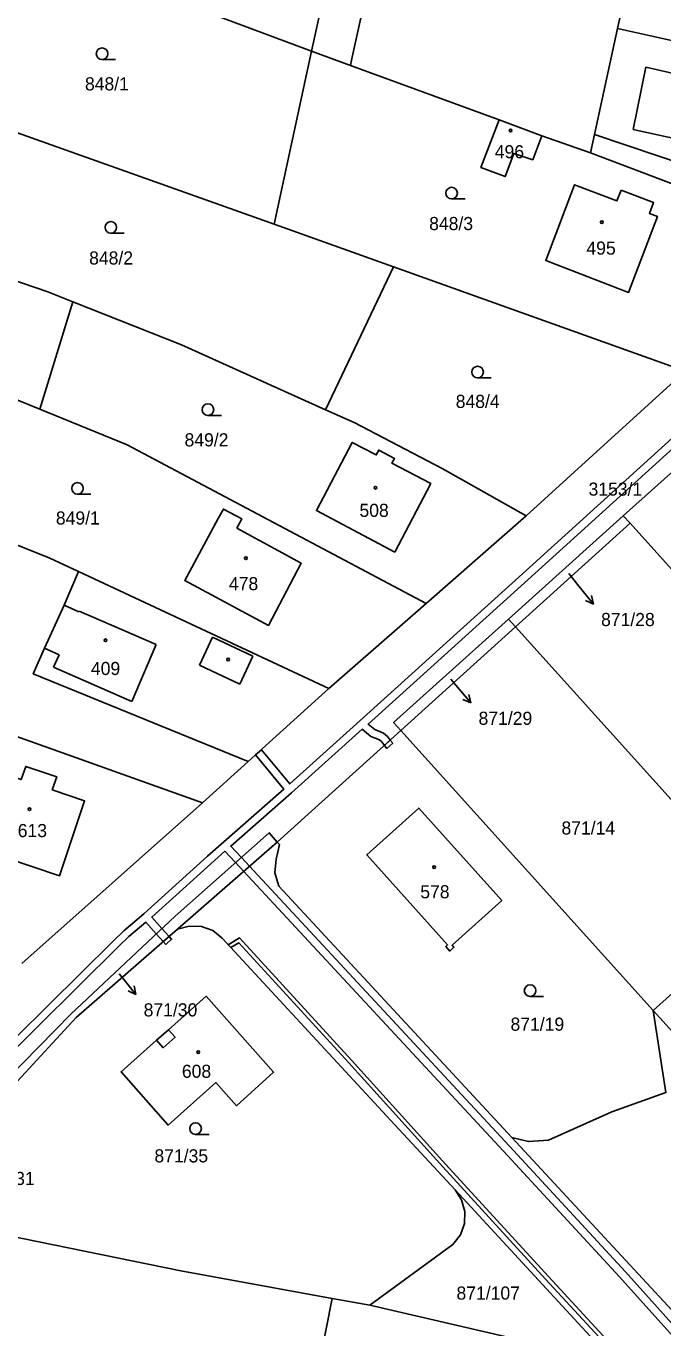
# Model space of a CAD drawing. Extents: x -776734 to -748832, y -1118122 to -976986.
# Drawn here: x -752725 to -752642.5, y -1114822 to -1114653.4 of the extents above; entities that cross this region are included whole.
import ezdxf

# ---------------------------------------------------------------- set-up
doc = ezdxf.new("R2010")
doc.units = 0
for name, color, linetype in [('KM_Hranice parcel', 7, 'Continuous'), ('KM_Parcelní čísla', 7, 'Continuous'), ('KM_Pop  PČ popisy', 7, 'Continuous'), ('KM_Vnitřní kresba', 7, 'Continuous'), ('KM_Věcná břemena k části', 7, 'Continuous'), ('KM_Značky budov', 7, 'Continuous'), ('KM_Značky kultur', 7, 'Continuous')]:
    doc.layers.add(name, color=color, linetype=linetype)

msp = doc.modelspace()

# ---------------------------------------------------------------- linework, layer by layer
at = {"layer": 'KM_Hranice parcel'}
for p, q in [((-752681.06, -1114625.33), (-752687.97, -1114656.7)), ((-752644.95, -1114638.03), (-752648.32, -1114653.77)), ((-752687.97, -1114656.7), (-752708.69, -1114648.95)), ((-752648.32, -1114653.77), (-752651.31, -1114667.46)), ((-752648.32, -1114653.77), (-752618.6, -1114660.31)), ((-752692.81, -1114679.08), (-752687.97, -1114656.7)), ((-752682.94, -1114658.53), (-752687.97, -1114656.7)), ((-752663.69, -1114665.56), (-752682.94, -1114658.53)), ((-752737.05, -1114663.35), (-752692.81, -1114679.08)), ((-752658.16, -1114667.66), (-752663.69, -1114665.56)), ((-752651.31, -1114667.46), (-752651.84, -1114669.84)), ((-752651.84, -1114669.84), (-752658.16, -1114667.66)), ((-752620.4, -1114681.76), (-752651.84, -1114669.84)), ((-752677.34, -1114684.61), (-752692.81, -1114679.08)), ((-752686.17, -1114703.12), (-752677.34, -1114684.61)), ((-752677.34, -1114684.61), (-752639.58, -1114698.11)), ((-752718.91, -1114689.13), (-752723.18, -1114703.07)), ((-752660.19, -1114716.87), (-752639.58, -1114698.11)), ((-752632.74, -1114703.53), (-752647.59, -1114716.87)), ((-752673.11, -1114728.2), (-752660.19, -1114716.87)), ((-752647.59, -1114716.87), (-752662.46, -1114730.24)), ((-752646.72, -1114717.83), (-752661.55, -1114731.24)), ((-752647.59, -1114716.87), (-752646.72, -1114717.83)), ((-752646.72, -1114717.83), (-752614, -1114754.13)), ((-752685.72, -1114739.24), (-752718.18, -1114724.07)), ((-752685.72, -1114739.24), (-752673.11, -1114728.2)), ((-752661.55, -1114731.24), (-752676.39, -1114744.66)), ((-752662.46, -1114730.24), (-752661.55, -1114731.24)), ((-752661.55, -1114731.24), (-752628.87, -1114767.51)), ((-752696.17, -1114748.68), (-752685.72, -1114739.24)), ((-752738.55, -1114741.07), (-752702.1, -1114754.03)), ((-752676.39, -1114744.66), (-752692.42, -1114759.11)), ((-752676.39, -1114744.66), (-752643.72, -1114780.91)), ((-752702.1, -1114754.03), (-752696.17, -1114748.68)), ((-752725.52, -1114774.82), (-752702.1, -1114754.03)), ((-752705.34, -1114770.37), (-752692.42, -1114759.11)), ((-752643.72, -1114780.91), (-752628.87, -1114767.51)), ((-752615.6, -1114812.11), (-752643.72, -1114780.91)), ((-752669.39, -1114804.15), (-752648.8, -1114826.39)), ((-752685.29, -1114818.2), (-752692.66, -1114855.09)), ((-752680.43, -1114819.09), (-752685.29, -1114818.2)), ((-752680.43, -1114819.09), (-752648.8, -1114826.39))]:
    msp.add_line(p, q, dxfattribs=at)
for points in [[(-752659.95, -1114552.96), (-752670.05, -1114600.09), (-752682.8, -1114657.85), (-752682.94, -1114658.53)], [(-752651.31, -1114667.46), (-752634.92, -1114673.02), (-752633.35, -1114666.72), (-752620.41, -1114669.11), (-752619.76, -1114666.13), (-752618.79, -1114661.69), (-752618.6, -1114660.31)], [(-752663.69, -1114665.56), (-752666.04, -1114671.75), (-752662.9, -1114672.94), (-752661.76, -1114669.94), (-752659.33, -1114670.75), (-752658.16, -1114667.66)], [(-752647.88, -1114674.69), (-752648.41, -1114676.09), (-752653.92, -1114673.98), (-752657.64, -1114683.78), (-752646.9, -1114687.92), (-752643.18, -1114678.09), (-752644.21, -1114677.7), (-752643.67, -1114676.29), (-752647.88, -1114674.69)], [(-752743.13, -1114680.69), (-752722.16, -1114687.84), (-752718.91, -1114689.13)], [(-752718.91, -1114689.13), (-752704.84, -1114694.71), (-752686.17, -1114703.12)], [(-752723.18, -1114703.07), (-752732.45, -1114699.31), (-752738.98, -1114697.27)], [(-752673.11, -1114728.2), (-752711.88, -1114707.65), (-752723.18, -1114703.07)], [(-752686.17, -1114703.12), (-752682.45, -1114704.79), (-752671.04, -1114710.75), (-752660.19, -1114716.87)], [(-752677.17, -1114721.55), (-752672.53, -1114712.68), (-752677.58, -1114710.03), (-752677.25, -1114709.42), (-752679.27, -1114708.35), (-752679.6, -1114708.98), (-752682.71, -1114707.35), (-752687.34, -1114716.19), (-752677.17, -1114721.55)], [(-752697.67, -1114718.48), (-752697.02, -1114717.27), (-752699.4, -1114715.98), (-752700.06, -1114717.19), (-752704.41, -1114725.25), (-752693.57, -1114731.06), (-752689.31, -1114723.01), (-752697.67, -1114718.48)], [(-752729.9, -1114719.17), (-752724.55, -1114721.26), (-752721.87, -1114722.34), (-752718.18, -1114724.07)], [(-752718.18, -1114724.07), (-752720.04, -1114728.44), (-752722.57, -1114734.01), (-752724.04, -1114737.32), (-752696.17, -1114748.68)], [(-752662.46, -1114730.24), (-752677.34, -1114743.61), (-752676.39, -1114744.66)], [(-752721.56, -1114752.36), (-752717.37, -1114753.78), (-752720.65, -1114763.47), (-752730.91, -1114760.01), (-752727.65, -1114750.3), (-752725.58, -1114751.01), (-752725, -1114749.32), (-752720.98, -1114750.68), (-752721.56, -1114752.36)], [(-752663.33, -1114766.69), (-752674.09, -1114754.7), (-752680.83, -1114760.77), (-752670.35, -1114772.43), (-752670.59, -1114772.65), (-752670.08, -1114773.22), (-752669.53, -1114772.73), (-752669.77, -1114772.47), (-752663.33, -1114766.69)], [(-752692.42, -1114759.11), (-752693.46, -1114757.91), (-752705.66, -1114768.7), (-752719.16, -1114781.38), (-752727.45, -1114789.87)], [(-752692.42, -1114759.11), (-752692.13, -1114759.44), (-752692.55, -1114761.32), (-752692.73, -1114763.09), (-752692.2, -1114764.8), (-752662.04, -1114797.37)], [(-752726.11, -1114790.11), (-752718.46, -1114781.81), (-752705.34, -1114770.37)], [(-752669.39, -1114804.15), (-752677.18, -1114795.74), (-752699.55, -1114771.57), (-752700.77, -1114770.58), (-752702.23, -1114770.03), (-752703.81, -1114769.99), (-752705.34, -1114770.37)], [(-752708.05, -1114784.77), (-752706.51, -1114783.41), (-752701.65, -1114779.08), (-752692.89, -1114788.92), (-752697.68, -1114793.25), (-752700.39, -1114790.25), (-752706.56, -1114795.76), (-752712.65, -1114788.86), (-752708.05, -1114784.77)], [(-752662.04, -1114797.37), (-752659.89, -1114797.89), (-752657.27, -1114797.71), (-752649.07, -1114794.05), (-752642.07, -1114791.56), (-752643.72, -1114780.91)], [(-752662.04, -1114797.37), (-752637.48, -1114823.89), (-752636.02, -1114824.96), (-752634.27, -1114825.63), (-752632.39, -1114825.72), (-752630.58, -1114825.24), (-752629.01, -1114824.21), (-752615.6, -1114812.11)], [(-752669.39, -1114804.15), (-752668.53, -1114805.45), (-752668.11, -1114806.95), (-752668.15, -1114808.52), (-752668.69, -1114809.99), (-752669.66, -1114811.24), (-752680.43, -1114819.09)], [(-752685.29, -1114818.2), (-752704.89, -1114814.64), (-752737.94, -1114807.89), (-752741.43, -1114806.72)]]:
    msp.add_lwpolyline(points, dxfattribs=at)
at = {"layer": 'KM_Pop  PČ popisy'}
for p, q in [((-752654.64, -1114724.32), (-752653.34, -1114725.95)), ((-752653.34, -1114725.95), (-752651.451, -1114728.282)), ((-752651.451, -1114728.282), (-752652.471, -1114727.819)), ((-752651.451, -1114728.282), (-752651.693, -1114727.189)), ((-752669.92, -1114738), (-752669.27, -1114738.78)), ((-752669.27, -1114738.78), (-752667.341, -1114741.079)), ((-752667.341, -1114741.079), (-752667.601, -1114739.99)), ((-752667.341, -1114741.079), (-752668.368, -1114740.634)), ((-752712.88, -1114776.17), (-752712.61, -1114776.5)), ((-752712.61, -1114776.5), (-752710.721, -1114778.832)), ((-752710.721, -1114778.832), (-752711.741, -1114778.369)), ((-752710.721, -1114778.832), (-752710.963, -1114777.739))]:
    msp.add_line(p, q, dxfattribs=at)
at = {"layer": 'KM_Vnitřní kresba'}
for p, q in [((-752646.32, -1114666.83), (-752644.68, -1114658.76)), ((-752644.68, -1114658.76), (-752634.95, -1114660.96)), ((-752636.68, -1114668.96), (-752646.32, -1114666.83)), ((-752720.04, -1114728.44), (-752718.14, -1114729.3)), ((-752718.14, -1114729.3), (-752718.09, -1114729.2)), ((-752718.09, -1114729.2), (-752708.11, -1114733.53)), ((-752702.48, -1114736.19), (-752700.83, -1114732.57)), ((-752700.83, -1114732.57), (-752695.59, -1114735.04)), ((-752720.67, -1114734.87), (-752722.57, -1114734.01)), ((-752721.39, -1114736.47), (-752720.67, -1114734.87)), ((-752708.11, -1114733.53), (-752711.27, -1114740.9)), ((-752711.27, -1114740.9), (-752721.39, -1114736.47)), ((-752697.28, -1114738.64), (-752702.48, -1114736.19)), ((-752695.59, -1114735.04), (-752697.28, -1114738.64))]:
    msp.add_line(p, q, dxfattribs=at)
msp.add_lwpolyline([(-752708.05, -1114784.77), (-752707.18, -1114785.74), (-752705.65, -1114784.38), (-752706.51, -1114783.41)], dxfattribs=at)
at = {"layer": 'KM_Věcná břemena k části'}
for points in [[(-752620.46, -1114687.95), (-752659.74, -1114723.57), (-752681.71, -1114743.43), (-752690.81, -1114751.58), (-752694.48, -1114747.15), (-752695.22, -1114747.82), (-752691.56, -1114752.24), (-752701.44, -1114760.92)], [(-752633.79, -1114829.83), (-752647.32, -1114814.76), (-752661.83, -1114799.07), (-752696.01, -1114762.24), (-752697.07, -1114761.1), (-752698.44, -1114759.62), (-752690.58, -1114752.72), (-752681.41, -1114744.5), (-752680.28, -1114745.43), (-752679.19, -1114745.85), (-752678.88, -1114746.13), (-752678.54, -1114746.6), (-752677.79, -1114745.92), (-752678.14, -1114745.45), (-752678.66, -1114744.99), (-752679.77, -1114744.55), (-752680.66, -1114743.82), (-752659.06, -1114724.31), (-752620.3, -1114689.24)], [(-752701.44, -1114760.92), (-752709.71, -1114768.42), (-752712.29, -1114770.59), (-752713.67, -1114771.93), (-752734.66, -1114792.64), (-752760.29, -1114820.18), (-752790.58, -1114853.11)], [(-752756.46, -1114822.87), (-752757.66, -1114821.8), (-752759.18, -1114820.45), (-752733.93, -1114793.33), (-752712.97, -1114772.65), (-752711.63, -1114771.34), (-752709.44, -1114769.49), (-752708.09, -1114770.99), (-752707.19, -1114771.99), (-752706.44, -1114771.33), (-752707.36, -1114770.3), (-752708.68, -1114768.83), (-752699.2, -1114760.29), (-752697.83, -1114761.77), (-752696.77, -1114762.9), (-752662.6, -1114799.7), (-752648.09, -1114815.4), (-752635.45, -1114829.47)], [(-752646.67, -1114826.88), (-752657.29, -1114815.36), (-752670.63, -1114800.84), (-752682.79, -1114787.36), (-752697.32, -1114771.51), (-752698.78, -1114772.41), (-752698.43, -1114772.78), (-752697.4, -1114772.15), (-752683.15, -1114787.7), (-752670.99, -1114801.18), (-752657.65, -1114815.7), (-752647.53, -1114826.68)]]:
    msp.add_lwpolyline(points, dxfattribs=at)
for points in [[(-752677.79, -1114745.92), (-752678.54, -1114746.6), (-752678.21, -1114746.97), (-752677.45, -1114746.29)], [(-752706.44, -1114771.33), (-752707.19, -1114771.99), (-752706.86, -1114772.36), (-752706.11, -1114771.7)]]:
    msp.add_lwpolyline(points, close=True, dxfattribs=at)
at = {"layer": 'KM_Značky budov'}
for centre in [(-752662.1868, -1114666.9592), (-752650.3868, -1114678.8292), (-752679.7068, -1114713.2192), (-752696.4768, -1114722.3492), (-752714.6568, -1114732.9792), (-752698.7868, -1114735.4792), (-752724.5168, -1114754.8492), (-752672.1068, -1114762.3492), (-752702.6468, -1114786.3292)]:
    msp.add_circle(centre, 0.175, dxfattribs=at)
at = {"layer": 'KM_Značky kultur'}
for p, q in [((-752715.123, -1114657.77), (-752713.373, -1114657.77)), ((-752669.833, -1114675.82), (-752668.083, -1114675.82)), ((-752713.983, -1114680.26), (-752712.233, -1114680.26)), ((-752666.463, -1114698.99), (-752664.713, -1114698.99)), ((-752701.403, -1114703.86), (-752699.653, -1114703.86)), ((-752718.303, -1114714.06), (-752716.553, -1114714.06)), ((-752659.663, -1114779.1), (-752657.913, -1114779.1)), ((-752703.003, -1114796.96), (-752701.253, -1114796.96))]:
    msp.add_line(p, q, dxfattribs=at)
for centre in [(-752715.1229, -1114657.0198), (-752669.8329, -1114675.0698), (-752713.9829, -1114679.5098), (-752666.4629, -1114698.2398), (-752701.4029, -1114703.1098), (-752718.3029, -1114713.3098), (-752659.6629, -1114778.3498), (-752703.0029, -1114796.2098)]:
    msp.add_circle(centre, 0.75, dxfattribs=at)

# ---------------------------------------------------------------- texts
at = {"layer": 'KM_Parcelní čísla'}
for s, p in [('848/1', (-752717.33, -1114661.77)), ('496', (-752664.24, -1114670.56)), ('848/3', (-752672.74, -1114679.86)), ('848/2', (-752716.79, -1114684.32)), ('495', (-752652.37, -1114683.04)), ('848/4', (-752669.3, -1114702.89)), ('849/2', (-752704.43, -1114707.87)), ('3153/1', (-752652.09, -1114714.25)), ('849/1', (-752721.1, -1114717.99)), ('508', (-752681.77, -1114717)), ('478', (-752698.68, -1114726.49)), ('871/28', (-752650.47, -1114731.138)), ('409', (-752716.56, -1114737.48)), ('871/29', (-752666.34, -1114743.928)), ('613', (-752726.04, -1114758.47)), ('871/14', (-752655.6, -1114758.13)), ('578', (-752673.89, -1114766.39)), ('871/30', (-752709.73, -1114781.688)), ('871/19', (-752662.2, -1114783.54)), ('608', (-752704.775, -1114789.64)), ('871/35', (-752708.33, -1114800.59)), ('871/31', (-752730.8, -1114803.518)), ('871/107', (-752669.2, -1114818.36))]:
    msp.add_text(s, height=1.7, dxfattribs=at).set_placement(p)

doc.saveas('drawing.dxf')
